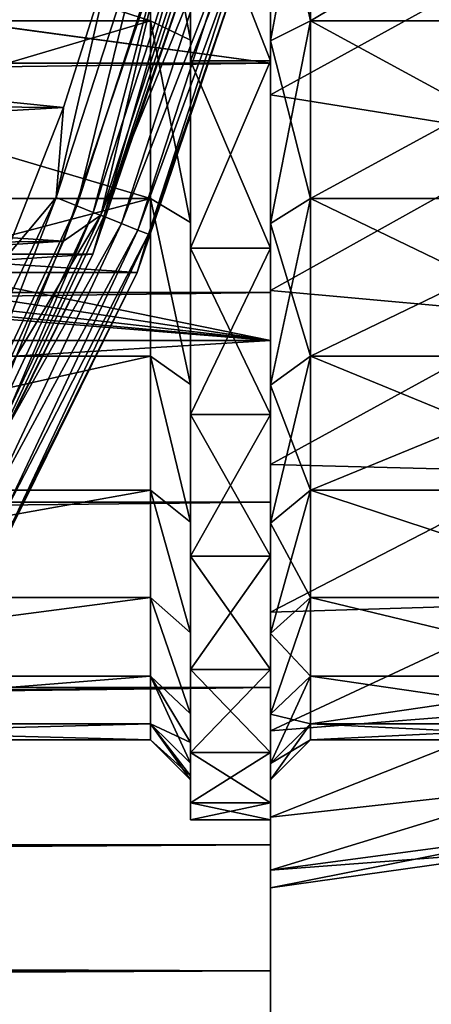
# Model space of a CAD drawing. Header units: millimetres. Extents: x -223 to 138, y -45 to 391.
# Tile 313 of 364: x 103 to 108, y -21 to -9. Entities that reach past the tile are written whole.
import ezdxf

# ---------------------------------------------------------------- set-up
doc = ezdxf.new("R2010")
doc.units = ezdxf.units.MM
doc.header["$LTSCALE"] = 65.185185
for name, color, linetype in [('1', 7, 'CONTINUOUS'), ('13', 7, 'CONTINUOUS'), ('223', 7, 'CONTINUOUS'), ('224', 7, 'CONTINUOUS'), ('228', 7, 'CONTINUOUS'), ('229', 7, 'CONTINUOUS'), ('232', 7, 'CONTINUOUS'), ('233', 7, 'CONTINUOUS'), ('234', 7, 'CONTINUOUS'), ('314', 7, 'CONTINUOUS'), ('315', 7, 'CONTINUOUS'), ('319', 7, 'CONTINUOUS'), ('320', 7, 'CONTINUOUS'), ('321', 7, 'CONTINUOUS'), ('326', 7, 'CONTINUOUS'), ('329', 7, 'CONTINUOUS'), ('351', 7, 'CONTINUOUS'), ('362', 7, 'CONTINUOUS'), ('365', 7, 'CONTINUOUS'), ('63', 7, 'CONTINUOUS'), ('64', 7, 'CONTINUOUS'), ('69', 7, 'CONTINUOUS'), ('8', 7, 'CONTINUOUS'), ('82', 7, 'CONTINUOUS'), ('83', 7, 'CONTINUOUS'), ('9', 7, 'CONTINUOUS')]:
    doc.layers.add(name, color=color, linetype=linetype)

msp = doc.modelspace()

# ---------------------------------------------------------------- linework, layer by layer
at = {"layer": '1', "color": 7, "linetype": 'CONTINUOUS', "true_color": 0xaaaaaa}
for points in [[(106, -13, -38), (106, 13, -38), (106, 12.376, -15.519), (106, -13, -38)], [(106, 9.925, -17.191), (106, -13, -38), (106, 12.376, -15.519), (106, 9.925, -17.191)], [(106, 7.252, -18.478), (106, -13, -38), (106, 9.925, -17.191), (106, 7.252, -18.478)], [(106, -9.528, 20.934), (106, -12.402, 19.37), (106, 9.528, 20.934), (106, -9.528, 20.934)], [(106, 9.528, 20.934), (106, -12.402, 19.37), (106, -1.483, 19.794), (106, 9.528, 20.934)], [(106, 6.461, 22.074), (106, -9.528, 20.934), (106, 9.528, 20.934), (106, 6.461, 22.074)], [(106, 4.417, -19.352), (106, -13, -38), (106, 7.252, -18.478), (106, 4.417, -19.352)], [(106, -6.461, 22.074), (106, -9.528, 20.934), (106, 6.461, 22.074), (106, -6.461, 22.074)], [(106, 1.483, -19.794), (106, -13, -38), (106, 4.417, -19.352), (106, 1.483, -19.794)], [(106, -1.483, -19.794), (106, -13, -38), (106, 1.483, -19.794), (106, -1.483, -19.794)], [(106, -4.417, -19.352), (106, -13, -38), (106, -1.483, -19.794), (106, -4.417, -19.352)], [(106, -1.483, 19.794), (106, -12.402, 19.37), (106, -4.417, 19.352), (106, -1.483, 19.794)], [(106, -7.252, -18.478), (106, -13, -38), (106, -4.417, -19.352), (106, -7.252, -18.478)], [(106, -12.402, 19.37), (106, -15.025, 17.414), (106, -4.417, 19.352), (106, -12.402, 19.37)], [(106, -4.417, 19.352), (106, -15.025, 17.414), (106, -7.252, 18.478), (106, -4.417, 19.352)], [(106, -9.925, -17.191), (106, -13, -38), (106, -7.252, -18.478), (106, -9.925, -17.191)], [(106, -7.252, 18.478), (106, -15.025, 17.414), (106, -9.925, 17.191), (106, -7.252, 18.478)], [(106, -12.376, -15.519), (106, -13, -38), (106, -9.925, -17.191), (106, -12.376, -15.519)], [(106, -15.025, 17.414), (106, -17.344, 15.105), (106, -9.925, 17.191), (106, -15.025, 17.414)], [(106, -9.925, 17.191), (106, -17.344, 15.105), (106, -12.376, 15.519), (106, -9.925, 17.191)], [(106, -14.551, -13.501), (106, -13, -38), (106, -12.376, -15.519), (106, -14.551, -13.501)], [(106, -12.376, 15.519), (106, -17.344, 15.105), (106, -14.551, 13.501), (106, -12.376, 15.519)], [(106, -22.103, -6.359), (106, -13, -38), (106, -17.884, -8.613), (106, -22.103, -6.359)], [(106, -17.884, -8.613), (106, -13, -38), (106, -16.401, -11.182), (106, -17.884, -8.613)], [(106, -16.401, -11.182), (106, -13, -38), (106, -14.551, -13.501), (106, -16.401, -11.182)], [(106, -17.344, 15.105), (106, -19.312, 12.492), (106, -14.551, 13.501), (106, -17.344, 15.105)], [(106, -14.551, 13.501), (106, -19.312, 12.492), (106, -16.401, 11.182), (106, -14.551, 13.501)], [(106, -19.312, 12.492), (106, -20.889, 9.625), (106, -16.401, 11.182), (106, -19.312, 12.492)], [(106, -16.401, 11.182), (106, -20.889, 9.625), (106, -17.884, 8.613), (106, -16.401, 11.182)], [(106, -18.968, -5.851), (106, -22.103, -6.359), (106, -17.884, -8.613), (106, -18.968, -5.851)], [(106, -20.889, 9.625), (106, -22.044, 6.563), (106, -17.884, 8.613), (106, -20.889, 9.625)], [(106, -17.884, 8.613), (106, -22.044, 6.563), (106, -18.968, 5.851), (106, -17.884, 8.613)], [(106, -22.782, -3.159), (106, -22.103, -6.359), (106, -18.968, -5.851), (106, -22.782, -3.159)], [(106, -19.628, -2.958), (106, -22.782, -3.159), (106, -18.968, -5.851), (106, -19.628, -2.958)], [(106, -22.044, 6.563), (106, -22.752, 3.369), (106, -18.968, 5.851), (106, -22.044, 6.563)], [(106, -18.968, 5.851), (106, -22.752, 3.369), (106, -19.628, 2.958), (106, -18.968, 5.851)], [(106, -19.85), (106, -22.782, -3.159), (106, -19.628, -2.958), (106, -19.85)], [(106, -22.752, 3.369), (106, -23, 0.106), (106, -19.628, 2.958), (106, -22.752, 3.369)], [(106, -23, 0.106), (106, -19.85), (106, -19.628, 2.958), (106, -23, 0.106)], [(106, -23, 0.106), (106, -22.782, -3.159), (106, -19.85), (106, -23, 0.106)]]:
    msp.add_3dface(points, dxfattribs=at)
at = {"layer": '13', "color": 7, "linetype": 'CONTINUOUS', "true_color": 0xaaaaaa}
for points in [[(106, -13, -38), (106, -22.103, -6.359), (-41.926, -22.103, -6.359), (106, -13, -38)], [(0, -13, -38), (106, -13, -38), (-41.926, -22.103, -6.359), (0, -13, -38)]]:
    msp.add_3dface(points, dxfattribs=at)
at = {"layer": '223', "color": 7, "linetype": 'CONTINUOUS', "true_color": 0xaaaaaa}
for points in [[(106, -6.942, -17.687), (106, -9.5, -16.454), (106, -6.759, -17.221), (106, -6.942, -17.687)], [(106, -6.759, -17.221), (106, -9.5, -16.454), (106, -9.25, -16.022), (106, -6.759, -17.221)], [(106, -9.5, 16.454), (106, -6.942, 17.687), (106, -6.759, 17.221), (106, -9.5, 16.454)], [(106, -9.25, 16.022), (106, -9.5, 16.454), (106, -6.759, 17.221), (106, -9.25, 16.022)], [(106, -9.5, -16.454), (106, -11.846, -14.855), (106, -9.25, -16.022), (106, -9.5, -16.454)], [(106, -9.25, -16.022), (106, -11.846, -14.855), (106, -11.535, -14.464), (106, -9.25, -16.022)], [(106, -11.846, 14.855), (106, -9.5, 16.454), (106, -9.25, 16.022), (106, -11.846, 14.855)], [(106, -11.535, 14.464), (106, -11.846, 14.855), (106, -9.25, 16.022), (106, -11.535, 14.464)], [(106, -11.846, -14.855), (106, -13.928, -12.923), (106, -11.535, -14.464), (106, -11.846, -14.855)], [(106, -11.535, -14.464), (106, -13.928, -12.923), (106, -13.561, -12.583), (106, -11.535, -14.464)], [(106, -13.928, 12.923), (106, -11.846, 14.855), (106, -11.535, 14.464), (106, -13.928, 12.923)], [(106, -13.561, 12.583), (106, -13.928, 12.923), (106, -11.535, 14.464), (106, -13.561, 12.583)], [(106, -13.928, -12.923), (106, -15.699, -10.703), (106, -13.561, -12.583), (106, -13.928, -12.923)], [(106, -13.561, -12.583), (106, -15.699, -10.703), (106, -15.285, -10.421), (106, -13.561, -12.583)], [(106, -15.699, 10.703), (106, -13.928, 12.923), (106, -13.561, 12.583), (106, -15.699, 10.703)], [(106, -15.285, 10.421), (106, -15.699, 10.703), (106, -13.561, 12.583), (106, -15.285, 10.421)], [(106, -15.699, -10.703), (106, -17.118, -8.244), (106, -15.285, -10.421), (106, -15.699, -10.703)], [(106, -15.285, -10.421), (106, -17.118, -8.244), (106, -16.668, -8.027), (106, -15.285, -10.421)], [(106, -17.118, 8.244), (106, -15.699, 10.703), (106, -15.285, 10.421), (106, -17.118, 8.244)], [(106, -16.668, 8.027), (106, -17.118, 8.244), (106, -15.285, 10.421), (106, -16.668, 8.027)], [(106, -17.118, -8.244), (106, -18.156, -5.6), (106, -16.668, -8.027), (106, -17.118, -8.244)], [(106, -16.668, -8.027), (106, -18.156, -5.6), (106, -17.678, -5.453), (106, -16.668, -8.027)], [(106, -18.156, 5.6), (106, -17.118, 8.244), (106, -16.668, 8.027), (106, -18.156, 5.6)], [(106, -17.678, 5.453), (106, -18.156, 5.6), (106, -16.668, 8.027), (106, -17.678, 5.453)], [(106, -18.156, -5.6), (106, -18.788, -2.832), (106, -17.678, -5.453), (106, -18.156, -5.6)], [(106, -17.678, -5.453), (106, -18.788, -2.832), (106, -18.293, -2.757), (106, -17.678, -5.453)], [(106, -18.788, 2.832), (106, -18.156, 5.6), (106, -17.678, 5.453), (106, -18.788, 2.832)], [(106, -18.293, 2.757), (106, -18.788, 2.832), (106, -17.678, 5.453), (106, -18.293, 2.757)], [(106, -18.788, -2.832), (106, -19), (106, -18.293, -2.757), (106, -18.788, -2.832)], [(106, -18.293, -2.757), (106, -19), (106, -18.5), (106, -18.293, -2.757)], [(106, -18.5), (106, -18.788, 2.832), (106, -18.293, 2.757), (106, -18.5)], [(106, -19), (106, -18.788, 2.832), (106, -18.5), (106, -19)]]:
    msp.add_3dface(points, dxfattribs=at)
at = {"layer": '224', "color": 7, "linetype": 'CONTINUOUS', "true_color": 0xaaaaaa}
for points in [[(106, -7.252, 18.478), (106, -9.925, 17.191), (109.403, -8.047, 17.62), (106, -7.252, 18.478)], [(109.403, -8.047, 17.62), (106, -9.925, 17.191), (109.403, -10.472, 16.295), (109.403, -8.047, 17.62)], [(106, -9.925, 17.191), (106, -12.376, 15.519), (109.403, -10.472, 16.295), (106, -9.925, 17.191)], [(109.403, -10.472, 16.295), (106, -12.376, 15.519), (109.403, -12.685, 14.639), (109.403, -10.472, 16.295)], [(106, -12.376, 15.519), (106, -14.551, 13.501), (109.403, -12.685, 14.639), (106, -12.376, 15.519)], [(109.403, -12.685, 14.639), (106, -14.551, 13.501), (109.403, -14.639, 12.685), (109.403, -12.685, 14.639)], [(106, -14.551, 13.501), (106, -16.401, 11.182), (109.403, -14.639, 12.685), (106, -14.551, 13.501)], [(109.403, -14.639, 12.685), (106, -16.401, 11.182), (109.403, -16.295, 10.472), (109.403, -14.639, 12.685)], [(106, -16.401, 11.182), (106, -17.884, 8.613), (109.403, -16.295, 10.472), (106, -16.401, 11.182)], [(109.403, -16.295, 10.472), (106, -17.884, 8.613), (109.403, -17.62, 8.047), (109.403, -16.295, 10.472)], [(106, -17.884, 8.613), (106, -18.968, 5.851), (109.403, -17.62, 8.047), (106, -17.884, 8.613)], [(109.403, -17.62, 8.047), (106, -18.968, 5.851), (109.403, -18.585, 5.457), (109.403, -17.62, 8.047)], [(106, -18.968, 5.851), (106, -19.628, 2.958), (109.403, -18.585, 5.457), (106, -18.968, 5.851)], [(109.403, -18.585, 5.457), (106, -19.628, 2.958), (109.403, -19.173, 2.757), (109.403, -18.585, 5.457)], [(106, -19.628, 2.958), (106, -19.85), (109.403, -19.173, 2.757), (106, -19.628, 2.958)], [(109.403, -19.173, 2.757), (106, -19.85), (109.403, -19.37), (109.403, -19.173, 2.757)]]:
    msp.add_3dface(points, dxfattribs=at)
at = {"layer": '228', "color": 7, "linetype": 'CONTINUOUS', "true_color": 0xaaaaaa}
for points in [[(110.582, -6.576, 16.756), (110.582, -9, 15.588), (106.5, -9, 15.589), (110.582, -6.576, 16.756)], [(106.5, -6.576, 16.756), (110.582, -6.576, 16.756), (106.5, -9, 15.589), (106.5, -6.576, 16.756)], [(110.582, -9, 15.588), (110.582, -11.223, 14.073), (106.5, -9, 15.589), (110.582, -9, 15.588)], [(106.5, -9, 15.589), (110.582, -11.223, 14.073), (106.5, -11.223, 14.073), (106.5, -9, 15.589)], [(110.582, -11.223, 14.073), (110.582, -13.195, 12.243), (106.5, -11.223, 14.073), (110.582, -11.223, 14.073)], [(106.5, -11.223, 14.073), (110.582, -13.195, 12.243), (106.5, -13.195, 12.243), (106.5, -11.223, 14.073)], [(110.582, -13.195, 12.243), (110.582, -14.872, 10.14), (106.5, -13.195, 12.243), (110.582, -13.195, 12.243)], [(106.5, -13.195, 12.243), (110.582, -14.872, 10.14), (106.5, -14.872, 10.14), (106.5, -13.195, 12.243)], [(110.582, -14.872, 10.14), (110.582, -16.217, 7.81), (106.5, -14.872, 10.14), (110.582, -14.872, 10.14)], [(106.5, -14.872, 10.14), (110.582, -16.217, 7.81), (106.5, -16.218, 7.81), (106.5, -14.872, 10.14)], [(110.582, -16.217, 7.81), (110.582, -17.2, 5.306), (106.5, -16.218, 7.81), (110.582, -16.217, 7.81)], [(106.5, -16.218, 7.81), (110.582, -17.2, 5.306), (106.5, -17.2, 5.305), (106.5, -16.218, 7.81)], [(110.582, -17.2, 5.306), (110.582, -17.799, 2.683), (106.5, -17.2, 5.305), (110.582, -17.2, 5.306)], [(106.5, -17.2, 5.305), (110.582, -17.799, 2.683), (106.5, -17.799, 2.683), (106.5, -17.2, 5.305)], [(110.582, -17.799, 2.683), (110.582, -18), (106.5, -17.799, 2.683), (110.582, -17.799, 2.683)], [(106.5, -17.799, 2.683), (110.582, -18), (106.5, -18), (106.5, -17.799, 2.683)]]:
    msp.add_3dface(points, dxfattribs=at)
at = {"layer": '229', "color": 7, "linetype": 'CONTINUOUS', "true_color": 0xaaaaaa}
for points in [[(106, -9.925, -17.191), (106, -7.252, -18.478), (109.403, -8.047, -17.62), (106, -9.925, -17.191)], [(109.403, -10.472, -16.295), (106, -9.925, -17.191), (109.403, -8.047, -17.62), (109.403, -10.472, -16.295)], [(106, -12.376, -15.519), (106, -9.925, -17.191), (109.403, -10.472, -16.295), (106, -12.376, -15.519)], [(109.403, -12.685, -14.639), (106, -12.376, -15.519), (109.403, -10.472, -16.295), (109.403, -12.685, -14.639)], [(106, -14.551, -13.501), (106, -12.376, -15.519), (109.403, -12.685, -14.639), (106, -14.551, -13.501)], [(109.403, -14.639, -12.685), (106, -14.551, -13.501), (109.403, -12.685, -14.639), (109.403, -14.639, -12.685)], [(106, -16.401, -11.182), (106, -14.551, -13.501), (109.403, -14.639, -12.685), (106, -16.401, -11.182)], [(109.403, -16.295, -10.472), (106, -16.401, -11.182), (109.403, -14.639, -12.685), (109.403, -16.295, -10.472)], [(106, -17.884, -8.613), (106, -16.401, -11.182), (109.403, -16.295, -10.472), (106, -17.884, -8.613)], [(109.403, -17.62, -8.047), (106, -17.884, -8.613), (109.403, -16.295, -10.472), (109.403, -17.62, -8.047)], [(106, -18.968, -5.851), (106, -17.884, -8.613), (109.403, -17.62, -8.047), (106, -18.968, -5.851)], [(109.403, -18.585, -5.457), (106, -18.968, -5.851), (109.403, -17.62, -8.047), (109.403, -18.585, -5.457)], [(106, -19.628, -2.958), (106, -18.968, -5.851), (109.403, -18.585, -5.457), (106, -19.628, -2.958)], [(109.403, -19.173, -2.757), (106, -19.628, -2.958), (109.403, -18.585, -5.457), (109.403, -19.173, -2.757)], [(109.403, -19.37), (106, -19.628, -2.958), (109.403, -19.173, -2.757), (109.403, -19.37)], [(106, -19.85), (106, -19.628, -2.958), (109.403, -19.37), (106, -19.85)]]:
    msp.add_3dface(points, dxfattribs=at)
at = {"layer": '232', "color": 7, "linetype": 'CONTINUOUS', "true_color": 0xaaaaaa}
for points in [[(110.582, -9, -15.588), (110.582, -6.576, -16.756), (106.5, -9, -15.589), (110.582, -9, -15.588)], [(106.5, -9, -15.589), (110.582, -6.576, -16.756), (106.5, -6.576, -16.756), (106.5, -9, -15.589)], [(110.582, -11.223, -14.073), (110.582, -9, -15.588), (106.5, -11.223, -14.073), (110.582, -11.223, -14.073)], [(106.5, -11.223, -14.073), (110.582, -9, -15.588), (106.5, -9, -15.589), (106.5, -11.223, -14.073)], [(110.582, -13.195, -12.243), (110.582, -11.223, -14.073), (106.5, -13.195, -12.243), (110.582, -13.195, -12.243)], [(106.5, -13.195, -12.243), (110.582, -11.223, -14.073), (106.5, -11.223, -14.073), (106.5, -13.195, -12.243)], [(110.582, -14.872, -10.14), (110.582, -13.195, -12.243), (106.5, -14.872, -10.14), (110.582, -14.872, -10.14)], [(106.5, -14.872, -10.14), (110.582, -13.195, -12.243), (106.5, -13.195, -12.243), (106.5, -14.872, -10.14)], [(110.582, -16.217, -7.81), (110.582, -14.872, -10.14), (106.5, -14.872, -10.14), (110.582, -16.217, -7.81)], [(106.5, -16.218, -7.81), (110.582, -16.217, -7.81), (106.5, -14.872, -10.14), (106.5, -16.218, -7.81)], [(110.582, -17.2, -5.306), (110.582, -16.217, -7.81), (106.5, -16.218, -7.81), (110.582, -17.2, -5.306)], [(106.5, -17.2, -5.305), (110.582, -17.2, -5.306), (106.5, -16.218, -7.81), (106.5, -17.2, -5.305)], [(110.582, -17.799, -2.683), (110.582, -17.2, -5.306), (106.5, -17.799, -2.683), (110.582, -17.799, -2.683)], [(106.5, -17.799, -2.683), (110.582, -17.2, -5.306), (106.5, -17.2, -5.305), (106.5, -17.799, -2.683)], [(106.5, -18), (110.582, -18), (110.582, -17.799, -2.683), (106.5, -18)], [(106.5, -18), (110.582, -17.799, -2.683), (106.5, -17.799, -2.683), (106.5, -18)]]:
    msp.add_3dface(points, dxfattribs=at)
at = {"layer": '233', "color": 7, "linetype": 'CONTINUOUS', "true_color": 0xaaaaaa}
for points in [[(106, -6.759, -17.221), (106, -9.25, -16.022), (106.5, -6.576, -16.756), (106, -6.759, -17.221)], [(106, -9.25, -16.022), (106.5, -9, -15.589), (106.5, -6.576, -16.756), (106, -9.25, -16.022)], [(106, -9.25, -16.022), (106, -11.535, -14.464), (106.5, -9, -15.589), (106, -9.25, -16.022)], [(106, -11.535, -14.464), (106.5, -11.223, -14.073), (106.5, -9, -15.589), (106, -11.535, -14.464)], [(106, -11.535, -14.464), (106, -13.561, -12.583), (106.5, -11.223, -14.073), (106, -11.535, -14.464)], [(106, -13.561, -12.583), (106.5, -13.195, -12.243), (106.5, -11.223, -14.073), (106, -13.561, -12.583)], [(106, -13.561, -12.583), (106, -15.285, -10.421), (106.5, -13.195, -12.243), (106, -13.561, -12.583)], [(106, -15.285, -10.421), (106.5, -14.872, -10.14), (106.5, -13.195, -12.243), (106, -15.285, -10.421)], [(106, -15.285, -10.421), (106, -16.668, -8.027), (106.5, -14.872, -10.14), (106, -15.285, -10.421)], [(106, -16.668, -8.027), (106.5, -16.218, -7.81), (106.5, -14.872, -10.14), (106, -16.668, -8.027)], [(106, -16.668, -8.027), (106, -17.678, -5.453), (106.5, -16.218, -7.81), (106, -16.668, -8.027)], [(106, -17.678, -5.453), (106.5, -17.2, -5.305), (106.5, -16.218, -7.81), (106, -17.678, -5.453)], [(106, -17.678, -5.453), (106, -18.293, -2.757), (106.5, -17.2, -5.305), (106, -17.678, -5.453)], [(106, -18.293, -2.757), (106.5, -17.799, -2.683), (106.5, -17.2, -5.305), (106, -18.293, -2.757)], [(106, -18.293, -2.757), (106, -18.5), (106.5, -17.799, -2.683), (106, -18.293, -2.757)], [(106, -18.5), (106.5, -18), (106.5, -17.799, -2.683), (106, -18.5)]]:
    msp.add_3dface(points, dxfattribs=at)
at = {"layer": '234', "color": 7, "linetype": 'CONTINUOUS', "true_color": 0xaaaaaa}
for points in [[(106, -6.759, 17.221), (106.5, -6.576, 16.756), (106.5, -9, 15.589), (106, -6.759, 17.221)], [(106, -9.25, 16.022), (106, -6.759, 17.221), (106.5, -9, 15.589), (106, -9.25, 16.022)], [(106, -9.25, 16.022), (106.5, -9, 15.589), (106.5, -11.223, 14.073), (106, -9.25, 16.022)], [(106, -11.535, 14.464), (106, -9.25, 16.022), (106.5, -11.223, 14.073), (106, -11.535, 14.464)], [(106, -11.535, 14.464), (106.5, -11.223, 14.073), (106.5, -13.195, 12.243), (106, -11.535, 14.464)], [(106, -13.561, 12.583), (106, -11.535, 14.464), (106.5, -13.195, 12.243), (106, -13.561, 12.583)], [(106, -13.561, 12.583), (106.5, -13.195, 12.243), (106.5, -14.872, 10.14), (106, -13.561, 12.583)], [(106, -15.285, 10.421), (106, -13.561, 12.583), (106.5, -14.872, 10.14), (106, -15.285, 10.421)], [(106, -15.285, 10.421), (106.5, -14.872, 10.14), (106.5, -16.218, 7.81), (106, -15.285, 10.421)], [(106, -16.668, 8.027), (106, -15.285, 10.421), (106.5, -16.218, 7.81), (106, -16.668, 8.027)], [(106, -16.668, 8.027), (106.5, -16.218, 7.81), (106.5, -17.2, 5.305), (106, -16.668, 8.027)], [(106, -17.678, 5.453), (106, -16.668, 8.027), (106.5, -17.2, 5.305), (106, -17.678, 5.453)], [(106, -17.678, 5.453), (106.5, -17.2, 5.305), (106.5, -17.799, 2.683), (106, -17.678, 5.453)], [(106, -18.293, 2.757), (106, -17.678, 5.453), (106.5, -17.799, 2.683), (106, -18.293, 2.757)], [(106, -18.293, 2.757), (106.5, -17.799, 2.683), (106.5, -18), (106, -18.293, 2.757)], [(106, -18.5), (106, -18.293, 2.757), (106.5, -18), (106, -18.5)]]:
    msp.add_3dface(points, dxfattribs=at)
at = {"layer": '314', "color": 7, "linetype": 'CONTINUOUS', "true_color": 0xaaaaaa}
for points in [[(105.668, -8.218, -54.5), (104.333, -12.15, -54.5), (105.668, -8.218, -73.5), (105.668, -8.218, -54.5)], [(105.668, -8.218, -73.5), (104.333, -12.15, -54.5), (104.333, -12.15, -73.5), (105.668, -8.218, -73.5)], [(104.333, -12.15, -54.5), (102.496, -15.875, -54.5), (104.333, -12.15, -73.5), (104.333, -12.15, -54.5)], [(104.333, -12.15, -73.5), (102.496, -15.875, -54.5), (102.496, -15.875, -73.5), (104.333, -12.15, -73.5)]]:
    msp.add_3dface(points, dxfattribs=at)
at = {"layer": '315', "color": 7, "linetype": 'CONTINUOUS', "true_color": 0xaaaaaa}
for points in [[(103.414, -11.757, -53.5), (104.705, -7.947, -53.5), (85.092, -10.55, -53.5), (103.414, -11.757, -53.5)], [(85.092, -10.55, -53.5), (104.705, -7.947, -53.5), (86.657, -8.79, -53.5), (85.092, -10.55, -53.5)], [(83.264, -12.036, -53.5), (103.414, -11.757, -53.5), (85.092, -10.55, -53.5), (83.264, -12.036, -53.5)], [(102.584, -13.59, -53.5), (103.414, -11.757, -53.5), (81.221, -13.208, -53.5), (102.584, -13.59, -53.5)], [(81.221, -13.208, -53.5), (103.414, -11.757, -53.5), (83.264, -12.036, -53.5), (81.221, -13.208, -53.5)]]:
    msp.add_3dface(points, dxfattribs=at)
at = {"layer": '319', "color": 7, "linetype": 'CONTINUOUS', "true_color": 0xaaaaaa}
for points in [[(103.413, -10.086, -54.1), (85.653, -8.292, -54.1), (104.035, -8.123, -54.1), (103.413, -10.086, -54.1)], [(84.143, -9.932, -54.1), (85.653, -8.292, -54.1), (103.413, -10.086, -54.1), (84.143, -9.932, -54.1)], [(82.384, -11.302, -54.1), (84.143, -9.932, -54.1), (103.413, -10.086, -54.1), (82.384, -11.302, -54.1)], [(102.658, -12.002, -54.1), (82.384, -11.302, -54.1), (103.413, -10.086, -54.1), (102.658, -12.002, -54.1)]]:
    msp.add_3dface(points, dxfattribs=at)
at = {"layer": '320', "color": 7, "linetype": 'CONTINUOUS', "true_color": 0xaaaaaa}
for points in [[(103.779, -11.921, -55.1), (105.089, -8.062, -55.1), (103.779, -11.921, -73.457), (103.779, -11.921, -55.1)], [(103.779, -11.921, -73.457), (105.089, -8.062, -55.1), (105.089, -8.062, -73.457), (103.779, -11.921, -73.457)], [(101.977, -15.575, -55.1), (103.779, -11.921, -55.1), (101.977, -15.575, -73.457), (101.977, -15.575, -55.1)], [(101.977, -15.575, -73.457), (103.779, -11.921, -55.1), (103.779, -11.921, -73.457), (101.977, -15.575, -73.457)]]:
    msp.add_3dface(points, dxfattribs=at)
at = {"layer": '321', "color": 7, "linetype": 'CONTINUOUS', "true_color": 0xaaaaaa}
for points in [[(105.668, -8.218, -73.5), (104.333, -12.15, -73.5), (44.332, -8.218, -73.5), (105.668, -8.218, -73.5)], [(104.333, -12.15, -73.5), (45.667, -12.15, -73.5), (44.332, -8.218, -73.5), (104.333, -12.15, -73.5)], [(104.333, -12.15, -73.5), (102.496, -15.875, -73.5), (45.667, -12.15, -73.5), (104.333, -12.15, -73.5)]]:
    msp.add_3dface(points, dxfattribs=at)
at = {"layer": '326', "color": 7, "linetype": 'CONTINUOUS', "true_color": 0xaaaaaa}
for points in [[(105.083, -7.724, -53.549), (104.705, -7.947, -53.5), (103.878, -11.434, -53.549), (105.083, -7.724, -53.549)], [(105.083, -7.724, -53.549), (103.878, -11.434, -53.549), (105.353, -7.793, -53.691), (105.083, -7.724, -53.549)], [(105.353, -7.793, -53.691), (103.878, -11.434, -53.549), (104.137, -11.536, -53.691), (105.353, -7.793, -53.691)], [(105.353, -7.793, -53.691), (104.137, -11.536, -53.691), (105.568, -7.849, -53.913), (105.353, -7.793, -53.691)], [(105.568, -7.849, -53.913), (104.137, -11.536, -53.691), (104.343, -11.618, -53.913), (105.568, -7.849, -53.913)], [(105.568, -7.849, -53.913), (104.343, -11.618, -53.913), (105.705, -7.884, -54.192), (105.568, -7.849, -53.913)], [(105.705, -7.884, -54.192), (104.343, -11.618, -53.913), (104.475, -11.67, -54.192), (105.705, -7.884, -54.192)], [(105.668, -8.218, -54.5), (105.705, -7.884, -54.192), (104.475, -11.67, -54.192), (105.668, -8.218, -54.5)], [(104.705, -7.947, -53.5), (103.414, -11.757, -53.5), (103.878, -11.434, -53.549), (104.705, -7.947, -53.5)], [(104.333, -12.15, -54.5), (105.668, -8.218, -54.5), (104.475, -11.67, -54.192), (104.333, -12.15, -54.5)], [(103.878, -11.434, -53.549), (102.584, -13.59, -53.5), (102.217, -14.963, -53.549), (103.878, -11.434, -53.549)], [(103.878, -11.434, -53.549), (102.217, -14.963, -53.549), (104.137, -11.536, -53.691), (103.878, -11.434, -53.549)], [(103.414, -11.757, -53.5), (102.584, -13.59, -53.5), (103.878, -11.434, -53.549), (103.414, -11.757, -53.5)], [(104.137, -11.536, -53.691), (102.217, -14.963, -53.549), (102.462, -15.097, -53.691), (104.137, -11.536, -53.691)], [(104.137, -11.536, -53.691), (102.462, -15.097, -53.691), (104.343, -11.618, -53.913), (104.137, -11.536, -53.691)], [(104.343, -11.618, -53.913), (102.462, -15.097, -53.691), (102.656, -15.204, -53.913), (104.343, -11.618, -53.913)], [(104.343, -11.618, -53.913), (102.656, -15.204, -53.913), (104.475, -11.67, -54.192), (104.343, -11.618, -53.913)], [(104.475, -11.67, -54.192), (102.656, -15.204, -53.913), (102.78, -15.272, -54.192), (104.475, -11.67, -54.192)], [(104.333, -12.15, -54.5), (104.475, -11.67, -54.192), (102.78, -15.272, -54.192), (104.333, -12.15, -54.5)], [(102.496, -15.875, -54.5), (104.333, -12.15, -54.5), (102.78, -15.272, -54.192), (102.496, -15.875, -54.5)]]:
    msp.add_3dface(points, dxfattribs=at)
at = {"layer": '329', "color": 7, "linetype": 'CONTINUOUS', "true_color": 0xaaaaaa}
for points in [[(104.035, -8.123, -54.1), (104.502, -7.575, -54.149), (103.32, -11.213, -54.149), (104.035, -8.123, -54.1)], [(104.502, -7.575, -54.149), (103.58, -11.315, -54.291), (103.32, -11.213, -54.149), (104.502, -7.575, -54.149)], [(104.772, -7.644, -54.291), (103.58, -11.315, -54.291), (104.502, -7.575, -54.149), (104.772, -7.644, -54.291)], [(104.772, -7.644, -54.291), (103.785, -11.397, -54.513), (103.58, -11.315, -54.291), (104.772, -7.644, -54.291)], [(104.987, -7.699, -54.513), (103.785, -11.397, -54.513), (104.772, -7.644, -54.291), (104.987, -7.699, -54.513)], [(104.987, -7.699, -54.513), (103.917, -11.449, -54.792), (103.785, -11.397, -54.513), (104.987, -7.699, -54.513)], [(105.124, -7.735, -54.792), (103.917, -11.449, -54.792), (104.987, -7.699, -54.513), (105.124, -7.735, -54.792)], [(105.124, -7.735, -54.792), (105.089, -8.062, -55.1), (103.917, -11.449, -54.792), (105.124, -7.735, -54.792)], [(103.413, -10.086, -54.1), (104.035, -8.123, -54.1), (103.32, -11.213, -54.149), (103.413, -10.086, -54.1)], [(105.089, -8.062, -55.1), (103.779, -11.921, -55.1), (103.917, -11.449, -54.792), (105.089, -8.062, -55.1)], [(102.658, -12.002, -54.1), (103.413, -10.086, -54.1), (103.32, -11.213, -54.149), (102.658, -12.002, -54.1)], [(102.658, -12.002, -54.1), (103.32, -11.213, -54.149), (101.691, -14.674, -54.149), (102.658, -12.002, -54.1)], [(103.32, -11.213, -54.149), (101.936, -14.808, -54.291), (101.691, -14.674, -54.149), (103.32, -11.213, -54.149)], [(103.58, -11.315, -54.291), (101.936, -14.808, -54.291), (103.32, -11.213, -54.149), (103.58, -11.315, -54.291)], [(103.58, -11.315, -54.291), (102.13, -14.915, -54.513), (101.936, -14.808, -54.291), (103.58, -11.315, -54.291)], [(103.785, -11.397, -54.513), (102.13, -14.915, -54.513), (103.58, -11.315, -54.291), (103.785, -11.397, -54.513)], [(103.785, -11.397, -54.513), (102.254, -14.983, -54.792), (102.13, -14.915, -54.513), (103.785, -11.397, -54.513)], [(103.917, -11.449, -54.792), (102.254, -14.983, -54.792), (103.785, -11.397, -54.513), (103.917, -11.449, -54.792)], [(103.917, -11.449, -54.792), (103.779, -11.921, -55.1), (102.254, -14.983, -54.792), (103.917, -11.449, -54.792)], [(103.779, -11.921, -55.1), (101.977, -15.575, -55.1), (102.254, -14.983, -54.792), (103.779, -11.921, -55.1)]]:
    msp.add_3dface(points, dxfattribs=at)
at = {"layer": '351', "linetype": 'CONTINUOUS'}
for points in [[(44.911, -8.062, -73.457), (46.221, -11.921, -73.457), (105.089, -8.062, -73.457), (44.911, -8.062, -73.457)], [(46.221, -11.921, -73.457), (103.779, -11.921, -73.457), (105.089, -8.062, -73.457), (46.221, -11.921, -73.457)], [(46.221, -11.921, -73.457), (48.023, -15.575, -73.457), (103.779, -11.921, -73.457), (46.221, -11.921, -73.457)], [(48.023, -15.575, -73.457), (101.977, -15.575, -73.457), (103.779, -11.921, -73.457), (48.023, -15.575, -73.457)]]:
    msp.add_3dface(points, dxfattribs=at)
at = {"layer": '362', "color": 7, "linetype": 'CONTINUOUS', "true_color": 0xaaaaaa}
for points in [[(104.5, -6.577, -16.755), (97, -6.576, -16.756), (97, -9, -15.588), (104.5, -6.577, -16.755)], [(104.5, -9.001, -15.588), (104.5, -6.577, -16.755), (97, -9, -15.588), (104.5, -9.001, -15.588)], [(104.5, -9.001, -15.588), (97, -9, -15.588), (97, -11.223, -14.073), (104.5, -9.001, -15.588)], [(104.5, -11.224, -14.072), (104.5, -9.001, -15.588), (97, -11.223, -14.073), (104.5, -11.224, -14.072)], [(104.5, -11.224, -14.072), (97, -11.223, -14.073), (97, -13.195, -12.243), (104.5, -11.224, -14.072)], [(104.5, -13.196, -12.242), (104.5, -11.224, -14.072), (97, -13.195, -12.243), (104.5, -13.196, -12.242)], [(104.5, -13.196, -12.242), (97, -13.195, -12.243), (97, -14.872, -10.14), (104.5, -13.196, -12.242)], [(104.5, -14.873, -10.139), (104.5, -13.196, -12.242), (97, -14.872, -10.14), (104.5, -14.873, -10.139)], [(104.5, -14.873, -10.139), (97, -14.872, -10.14), (97, -16.217, -7.81), (104.5, -14.873, -10.139)], [(104.5, -16.218, -7.809), (104.5, -14.873, -10.139), (97, -16.217, -7.81), (104.5, -16.218, -7.809)], [(104.5, -16.218, -7.809), (97, -16.217, -7.81), (97, -17.2, -5.306), (104.5, -16.218, -7.809)], [(104.5, -17.201, -5.304), (104.5, -16.218, -7.809), (97, -17.2, -5.306), (104.5, -17.201, -5.304)], [(104.5, -17.201, -5.304), (97, -17.2, -5.306), (97, -17.799, -2.683), (104.5, -17.201, -5.304)], [(104.5, -17.799, -2.68), (104.5, -17.201, -5.304), (97, -17.799, -2.683), (104.5, -17.799, -2.68)], [(104.5, -18), (104.5, -17.799, -2.68), (97, -18), (104.5, -18)], [(97, -18), (104.5, -17.799, -2.68), (97, -17.799, -2.683), (97, -18)]]:
    msp.add_3dface(points, dxfattribs=at)
at = {"layer": '365', "color": 7, "linetype": 'CONTINUOUS', "true_color": 0xaaaaaa}
for points in [[(104.5, -6.576, 16.756), (104.5, -9, 15.589), (97, -6.576, 16.756), (104.5, -6.576, 16.756)], [(104.5, -9, 15.589), (97, -9, 15.588), (97, -6.576, 16.756), (104.5, -9, 15.589)], [(104.5, -9, 15.589), (104.5, -11.223, 14.073), (97, -9, 15.588), (104.5, -9, 15.589)], [(104.5, -11.223, 14.073), (97, -11.223, 14.073), (97, -9, 15.588), (104.5, -11.223, 14.073)], [(104.5, -11.223, 14.073), (104.5, -13.195, 12.243), (97, -13.195, 12.243), (104.5, -11.223, 14.073)], [(104.5, -11.223, 14.073), (97, -13.195, 12.243), (97, -11.223, 14.073), (104.5, -11.223, 14.073)], [(104.5, -13.195, 12.243), (104.5, -14.872, 10.14), (97, -14.872, 10.14), (104.5, -13.195, 12.243)], [(104.5, -13.195, 12.243), (97, -14.872, 10.14), (97, -13.195, 12.243), (104.5, -13.195, 12.243)], [(104.5, -14.872, 10.14), (104.5, -16.218, 7.81), (97, -16.217, 7.81), (104.5, -14.872, 10.14)], [(104.5, -14.872, 10.14), (97, -16.217, 7.81), (97, -14.872, 10.14), (104.5, -14.872, 10.14)], [(104.5, -16.218, 7.81), (97, -17.2, 5.306), (97, -16.217, 7.81), (104.5, -16.218, 7.81)], [(104.5, -16.218, 7.81), (104.5, -17.201, 5.305), (97, -17.2, 5.306), (104.5, -16.218, 7.81)], [(104.5, -17.201, 5.305), (97, -17.799, 2.683), (97, -17.2, 5.306), (104.5, -17.201, 5.305)], [(104.5, -17.201, 5.305), (104.5, -17.799, 2.681), (97, -17.799, 2.683), (104.5, -17.201, 5.305)], [(104.5, -17.799, 2.681), (104.5, -18), (97, -17.799, 2.683), (104.5, -17.799, 2.681)], [(104.5, -18), (97, -18), (97, -17.799, 2.683), (104.5, -18)]]:
    msp.add_3dface(points, dxfattribs=at)
at = {"layer": '63', "color": 7, "linetype": 'CONTINUOUS', "true_color": 0xaaaaaa}
for points in [[(105, -6.941, 17.687), (105, -9.5, 16.454), (105, -6.753, 17.223), (105, -6.941, 17.687)], [(105, -6.753, 17.223), (105, -9.5, 16.454), (105, -9.243, 16.025), (105, -6.753, 17.223)], [(105, -9.5, -16.454), (105, -6.941, -17.687), (105, -6.753, -17.223), (105, -9.5, -16.454)], [(105, -9.242, -16.026), (105, -9.5, -16.454), (105, -6.753, -17.223), (105, -9.242, -16.026)], [(105, -11.846, -14.855), (105, -9.5, -16.454), (105, -9.242, -16.026), (105, -11.846, -14.855)], [(105, -11.526, -14.471), (105, -11.846, -14.855), (105, -9.242, -16.026), (105, -11.526, -14.471)], [(105, -9.5, 16.454), (105, -11.846, 14.855), (105, -9.243, 16.025), (105, -9.5, 16.454)], [(105, -9.243, 16.025), (105, -11.846, 14.855), (105, -11.526, 14.47), (105, -9.243, 16.025)], [(105, -11.846, 14.855), (105, -13.928, 12.923), (105, -11.526, 14.47), (105, -11.846, 14.855)], [(105, -11.526, 14.47), (105, -13.928, 12.923), (105, -13.552, 12.593), (105, -11.526, 14.47)], [(105, -13.928, -12.923), (105, -11.846, -14.855), (105, -11.526, -14.471), (105, -13.928, -12.923)], [(105, -13.551, -12.594), (105, -13.928, -12.923), (105, -11.526, -14.471), (105, -13.551, -12.594)], [(105, -15.698, -10.703), (105, -13.928, -12.923), (105, -13.551, -12.594), (105, -15.698, -10.703)], [(105, -15.276, -10.435), (105, -15.698, -10.703), (105, -13.551, -12.594), (105, -15.276, -10.435)], [(105, -13.928, 12.923), (105, -15.698, 10.703), (105, -13.552, 12.593), (105, -13.928, 12.923)], [(105, -13.552, 12.593), (105, -15.698, 10.703), (105, -15.276, 10.435), (105, -13.552, 12.593)], [(105, -15.698, 10.703), (105, -17.118, 8.244), (105, -15.276, 10.435), (105, -15.698, 10.703)], [(105, -15.276, 10.435), (105, -17.118, 8.244), (105, -16.66, 8.042), (105, -15.276, 10.435)], [(105, -17.118, -8.244), (105, -15.698, -10.703), (105, -15.276, -10.435), (105, -17.118, -8.244)], [(105, -16.66, -8.043), (105, -17.118, -8.244), (105, -15.276, -10.435), (105, -16.66, -8.043)], [(105, -17.118, 8.244), (105, -18.156, 5.6), (105, -16.66, 8.042), (105, -17.118, 8.244)], [(105, -16.66, 8.042), (105, -18.156, 5.6), (105, -17.672, 5.471), (105, -16.66, 8.042)], [(105, -18.156, -5.6), (105, -17.118, -8.244), (105, -16.66, -8.043), (105, -18.156, -5.6)], [(105, -17.672, -5.473), (105, -18.156, -5.6), (105, -16.66, -8.043), (105, -17.672, -5.473)], [(105, -18.156, 5.6), (105, -18.788, 2.832), (105, -17.672, 5.471), (105, -18.156, 5.6)], [(105, -17.672, 5.471), (105, -18.788, 2.832), (105, -18.033, 4.131), (105, -17.672, 5.471)], [(105, -18.032, -4.133), (105, -18.156, -5.6), (105, -17.672, -5.473), (105, -18.032, -4.133)], [(105, -18.788, -2.832), (105, -18.156, -5.6), (105, -18.032, -4.133), (105, -18.788, -2.832)], [(105, -18.291, -2.768), (105, -18.788, -2.832), (105, -18.032, -4.133), (105, -18.291, -2.768)], [(105, -18.033, 4.131), (105, -18.788, 2.832), (105, -18.292, 2.766), (105, -18.033, 4.131)], [(105, -18.447, -1.389), (105, -18.788, -2.832), (105, -18.291, -2.768), (105, -18.447, -1.389)], [(105, -18.788, 2.832), (105, -19), (105, -18.292, 2.766), (105, -18.788, 2.832)], [(105, -18.292, 2.766), (105, -19), (105, -18.448, 1.387), (105, -18.292, 2.766)], [(105, -18.5), (105, -18.788, -2.832), (105, -18.447, -1.389), (105, -18.5)], [(105, -19), (105, -18.5), (105, -18.448, 1.387), (105, -19)], [(105, -19), (105, -18.788, -2.832), (105, -18.5), (105, -19)]]:
    msp.add_3dface(points, dxfattribs=at)
at = {"layer": '64', "color": 7, "linetype": 'CONTINUOUS', "true_color": 0xaaaaaa}
for points in [[(105, -6.941, -17.687), (105, -9.5, -16.454), (106, -6.942, -17.687), (105, -6.941, -17.687)], [(106, -6.942, -17.687), (105, -9.5, -16.454), (106, -9.5, -16.454), (106, -6.942, -17.687)], [(105, -9.5, -16.454), (105, -11.846, -14.855), (106, -9.5, -16.454), (105, -9.5, -16.454)], [(106, -9.5, -16.454), (105, -11.846, -14.855), (106, -11.846, -14.855), (106, -9.5, -16.454)], [(105, -11.846, -14.855), (105, -13.928, -12.923), (106, -11.846, -14.855), (105, -11.846, -14.855)], [(106, -11.846, -14.855), (105, -13.928, -12.923), (106, -13.928, -12.923), (106, -11.846, -14.855)], [(105, -13.928, -12.923), (105, -15.698, -10.703), (106, -13.928, -12.923), (105, -13.928, -12.923)], [(106, -13.928, -12.923), (105, -15.698, -10.703), (106, -15.699, -10.703), (106, -13.928, -12.923)], [(105, -15.698, -10.703), (105, -17.118, -8.244), (106, -15.699, -10.703), (105, -15.698, -10.703)], [(106, -15.699, -10.703), (105, -17.118, -8.244), (106, -17.118, -8.244), (106, -15.699, -10.703)], [(105, -17.118, -8.244), (105, -18.156, -5.6), (106, -17.118, -8.244), (105, -17.118, -8.244)], [(106, -17.118, -8.244), (105, -18.156, -5.6), (106, -18.156, -5.6), (106, -17.118, -8.244)], [(105, -18.156, -5.6), (105, -18.788, -2.832), (106, -18.156, -5.6), (105, -18.156, -5.6)], [(106, -18.156, -5.6), (105, -18.788, -2.832), (106, -18.788, -2.832), (106, -18.156, -5.6)], [(105, -18.788, -2.832), (105, -19), (106, -18.788, -2.832), (105, -18.788, -2.832)], [(105, -19), (106, -19), (106, -18.788, -2.832), (105, -19)]]:
    msp.add_3dface(points, dxfattribs=at)
at = {"layer": '69', "color": 7, "linetype": 'CONTINUOUS', "true_color": 0xaaaaaa}
for points in [[(105, -9.5, 16.454), (105, -6.941, 17.687), (106, -9.5, 16.454), (105, -9.5, 16.454)], [(106, -9.5, 16.454), (105, -6.941, 17.687), (106, -6.942, 17.687), (106, -9.5, 16.454)], [(105, -11.846, 14.855), (105, -9.5, 16.454), (106, -11.846, 14.855), (105, -11.846, 14.855)], [(106, -11.846, 14.855), (105, -9.5, 16.454), (106, -9.5, 16.454), (106, -11.846, 14.855)], [(105, -13.928, 12.923), (105, -11.846, 14.855), (106, -13.928, 12.923), (105, -13.928, 12.923)], [(106, -13.928, 12.923), (105, -11.846, 14.855), (106, -11.846, 14.855), (106, -13.928, 12.923)], [(105, -15.698, 10.703), (105, -13.928, 12.923), (106, -15.699, 10.703), (105, -15.698, 10.703)], [(106, -15.699, 10.703), (105, -13.928, 12.923), (106, -13.928, 12.923), (106, -15.699, 10.703)], [(105, -17.118, 8.244), (105, -15.698, 10.703), (106, -17.118, 8.244), (105, -17.118, 8.244)], [(106, -17.118, 8.244), (105, -15.698, 10.703), (106, -15.699, 10.703), (106, -17.118, 8.244)], [(105, -18.156, 5.6), (105, -17.118, 8.244), (106, -18.156, 5.6), (105, -18.156, 5.6)], [(106, -18.156, 5.6), (105, -17.118, 8.244), (106, -17.118, 8.244), (106, -18.156, 5.6)], [(105, -18.788, 2.832), (105, -18.156, 5.6), (106, -18.788, 2.832), (105, -18.788, 2.832)], [(106, -18.788, 2.832), (105, -18.156, 5.6), (106, -18.156, 5.6), (106, -18.788, 2.832)], [(105, -19), (105, -18.788, 2.832), (106, -19), (105, -19)], [(106, -19), (105, -18.788, 2.832), (106, -18.788, 2.832), (106, -19)]]:
    msp.add_3dface(points, dxfattribs=at)
at = {"layer": '8', "color": 7, "linetype": 'CONTINUOUS', "true_color": 0xaaaaaa}
for points in [[(106, 13, -38), (106, -13, -38), (81.749, -8.043, -38), (106, 13, -38)], [(81.749, -8.043, -38), (106, -13, -38), (80.25, -9.093, -38), (81.749, -8.043, -38)], [(80.25, -9.093, -38), (106, -13, -38), (78.591, -9.867, -38), (80.25, -9.093, -38)], [(78.591, -9.867, -38), (106, -13, -38), (76.823, -10.34, -38), (78.591, -9.867, -38)], [(76.823, -10.34, -38), (106, -13, -38), (75, -10.5, -38), (76.823, -10.34, -38)], [(106, -13, -38), (0, -13, -38), (75, -10.5, -38), (106, -13, -38)]]:
    msp.add_3dface(points, dxfattribs=at)
at = {"layer": '82', "color": 7, "linetype": 'CONTINUOUS', "true_color": 0xaaaaaa}
for points in [[(105, -9.242, -16.026), (105, -6.753, -17.223), (104.5, -6.577, -16.755), (105, -9.242, -16.026)], [(104.5, -9.001, -15.588), (105, -9.242, -16.026), (104.5, -6.577, -16.755), (104.5, -9.001, -15.588)], [(105, -11.526, -14.471), (105, -9.242, -16.026), (104.5, -9.001, -15.588), (105, -11.526, -14.471)], [(104.5, -11.224, -14.072), (105, -11.526, -14.471), (104.5, -9.001, -15.588), (104.5, -11.224, -14.072)], [(105, -13.551, -12.594), (105, -11.526, -14.471), (104.5, -11.224, -14.072), (105, -13.551, -12.594)], [(104.5, -13.196, -12.242), (105, -13.551, -12.594), (104.5, -11.224, -14.072), (104.5, -13.196, -12.242)], [(105, -15.276, -10.435), (105, -13.551, -12.594), (104.5, -13.196, -12.242), (105, -15.276, -10.435)], [(104.5, -14.873, -10.139), (105, -15.276, -10.435), (104.5, -13.196, -12.242), (104.5, -14.873, -10.139)], [(105, -16.66, -8.043), (105, -15.276, -10.435), (104.5, -14.873, -10.139), (105, -16.66, -8.043)], [(104.5, -16.218, -7.809), (105, -16.66, -8.043), (104.5, -14.873, -10.139), (104.5, -16.218, -7.809)], [(105, -17.672, -5.473), (105, -16.66, -8.043), (104.5, -16.218, -7.809), (105, -17.672, -5.473)], [(104.5, -17.201, -5.304), (105, -17.672, -5.473), (104.5, -16.218, -7.809), (104.5, -17.201, -5.304)], [(105, -18.032, -4.133), (105, -17.672, -5.473), (104.5, -17.201, -5.304), (105, -18.032, -4.133)], [(104.5, -17.799, -2.68), (105, -18.032, -4.133), (104.5, -17.201, -5.304), (104.5, -17.799, -2.68)], [(105, -18.447, -1.389), (105, -18.291, -2.768), (104.5, -17.799, -2.68), (105, -18.447, -1.389)], [(104.5, -18), (105, -18.447, -1.389), (104.5, -17.799, -2.68), (104.5, -18)], [(105, -18.291, -2.768), (105, -18.032, -4.133), (104.5, -17.799, -2.68), (105, -18.291, -2.768)], [(105, -18.5), (105, -18.447, -1.389), (104.5, -18), (105, -18.5)]]:
    msp.add_3dface(points, dxfattribs=at)
at = {"layer": '83', "color": 7, "linetype": 'CONTINUOUS', "true_color": 0xaaaaaa}
for points in [[(105, -6.753, 17.223), (105, -9.243, 16.025), (104.5, -6.576, 16.756), (105, -6.753, 17.223)], [(104.5, -6.576, 16.756), (105, -9.243, 16.025), (104.5, -9, 15.589), (104.5, -6.576, 16.756)], [(105, -9.243, 16.025), (105, -11.526, 14.47), (104.5, -9, 15.589), (105, -9.243, 16.025)], [(104.5, -9, 15.589), (105, -11.526, 14.47), (104.5, -11.223, 14.073), (104.5, -9, 15.589)], [(105, -11.526, 14.47), (105, -13.552, 12.593), (104.5, -11.223, 14.073), (105, -11.526, 14.47)], [(104.5, -11.223, 14.073), (105, -13.552, 12.593), (104.5, -13.195, 12.243), (104.5, -11.223, 14.073)], [(105, -13.552, 12.593), (105, -15.276, 10.435), (104.5, -13.195, 12.243), (105, -13.552, 12.593)], [(104.5, -13.195, 12.243), (105, -15.276, 10.435), (104.5, -14.872, 10.14), (104.5, -13.195, 12.243)], [(105, -15.276, 10.435), (105, -16.66, 8.042), (104.5, -14.872, 10.14), (105, -15.276, 10.435)], [(104.5, -14.872, 10.14), (105, -16.66, 8.042), (104.5, -16.218, 7.81), (104.5, -14.872, 10.14)], [(105, -16.66, 8.042), (105, -17.672, 5.471), (104.5, -16.218, 7.81), (105, -16.66, 8.042)], [(104.5, -16.218, 7.81), (105, -17.672, 5.471), (104.5, -17.201, 5.305), (104.5, -16.218, 7.81)], [(105, -17.672, 5.471), (105, -18.033, 4.131), (104.5, -17.201, 5.305), (105, -17.672, 5.471)], [(105, -18.033, 4.131), (105, -18.292, 2.766), (104.5, -17.201, 5.305), (105, -18.033, 4.131)], [(104.5, -17.201, 5.305), (105, -18.292, 2.766), (104.5, -17.799, 2.681), (104.5, -17.201, 5.305)], [(105, -18.448, 1.387), (105, -18.5), (104.5, -17.799, 2.681), (105, -18.448, 1.387)], [(105, -18.5), (104.5, -18), (104.5, -17.799, 2.681), (105, -18.5)], [(105, -18.292, 2.766), (105, -18.448, 1.387), (104.5, -17.799, 2.681), (105, -18.292, 2.766)]]:
    msp.add_3dface(points, dxfattribs=at)
at = {"layer": '9', "color": 7, "linetype": 'CONTINUOUS', "true_color": 0xaaaaaa}
for points in [[(106, -9.528, 20.934), (106, -6.461, 22.074), (92.3, -7.667, 21.685), (106, -9.528, 20.934)], [(-106, -9.528, 20.934), (106, -9.528, 20.934), (92.3, -7.667, 21.685), (-106, -9.528, 20.934)], [(106, -12.402, 19.37), (106, -9.528, 20.934), (-106, -12.402, 19.37), (106, -12.402, 19.37)], [(106, -9.528, 20.934), (-106, -9.528, 20.934), (-106, -12.402, 19.37), (106, -9.528, 20.934)], [(106, -15.025, 17.414), (106, -12.402, 19.37), (-106, -15.025, 17.414), (106, -15.025, 17.414)], [(106, -12.402, 19.37), (-106, -12.402, 19.37), (-106, -15.025, 17.414), (106, -12.402, 19.37)], [(106, -17.344, 15.105), (106, -15.025, 17.414), (-106, -17.344, 15.105), (106, -17.344, 15.105)], [(106, -15.025, 17.414), (-106, -15.025, 17.414), (-106, -17.344, 15.105), (106, -15.025, 17.414)], [(106, -17.344, 15.105), (-106, -17.344, 15.105), (-57.77, -18.643, 13.47), (106, -17.344, 15.105)], [(-55.83, -18.643, 13.47), (106, -17.344, 15.105), (-57.77, -18.643, 13.47), (-55.83, -18.643, 13.47)], [(-53.878, -18.82, 13.222), (106, -17.344, 15.105), (-55.83, -18.643, 13.47), (-53.878, -18.82, 13.222)], [(-51.894, -19.174, 12.703), (106, -17.344, 15.105), (-53.878, -18.82, 13.222), (-51.894, -19.174, 12.703)], [(106, -19.312, 12.492), (106, -17.344, 15.105), (-51.894, -19.174, 12.703), (106, -19.312, 12.492)], [(-49.895, -19.696, 11.877), (106, -19.312, 12.492), (-51.894, -19.174, 12.703), (-49.895, -19.696, 11.877)], [(-47.946, -20.348, 10.722), (106, -19.312, 12.492), (-49.895, -19.696, 11.877), (-47.946, -20.348, 10.722)], [(106, -20.889, 9.625), (106, -19.312, 12.492), (-47.946, -20.348, 10.722), (106, -20.889, 9.625)], [(-46.155, -21.051, 9.267), (106, -20.889, 9.625), (-47.946, -20.348, 10.722), (-46.155, -21.051, 9.267)], [(-44.619, -21.713, 7.585), (106, -20.889, 9.625), (-46.155, -21.051, 9.267), (-44.619, -21.713, 7.585)], [(106, -22.044, 6.563), (106, -20.889, 9.625), (-44.619, -21.713, 7.585), (106, -22.044, 6.563)]]:
    msp.add_3dface(points, dxfattribs=at)

doc.saveas('drawing.dxf')
